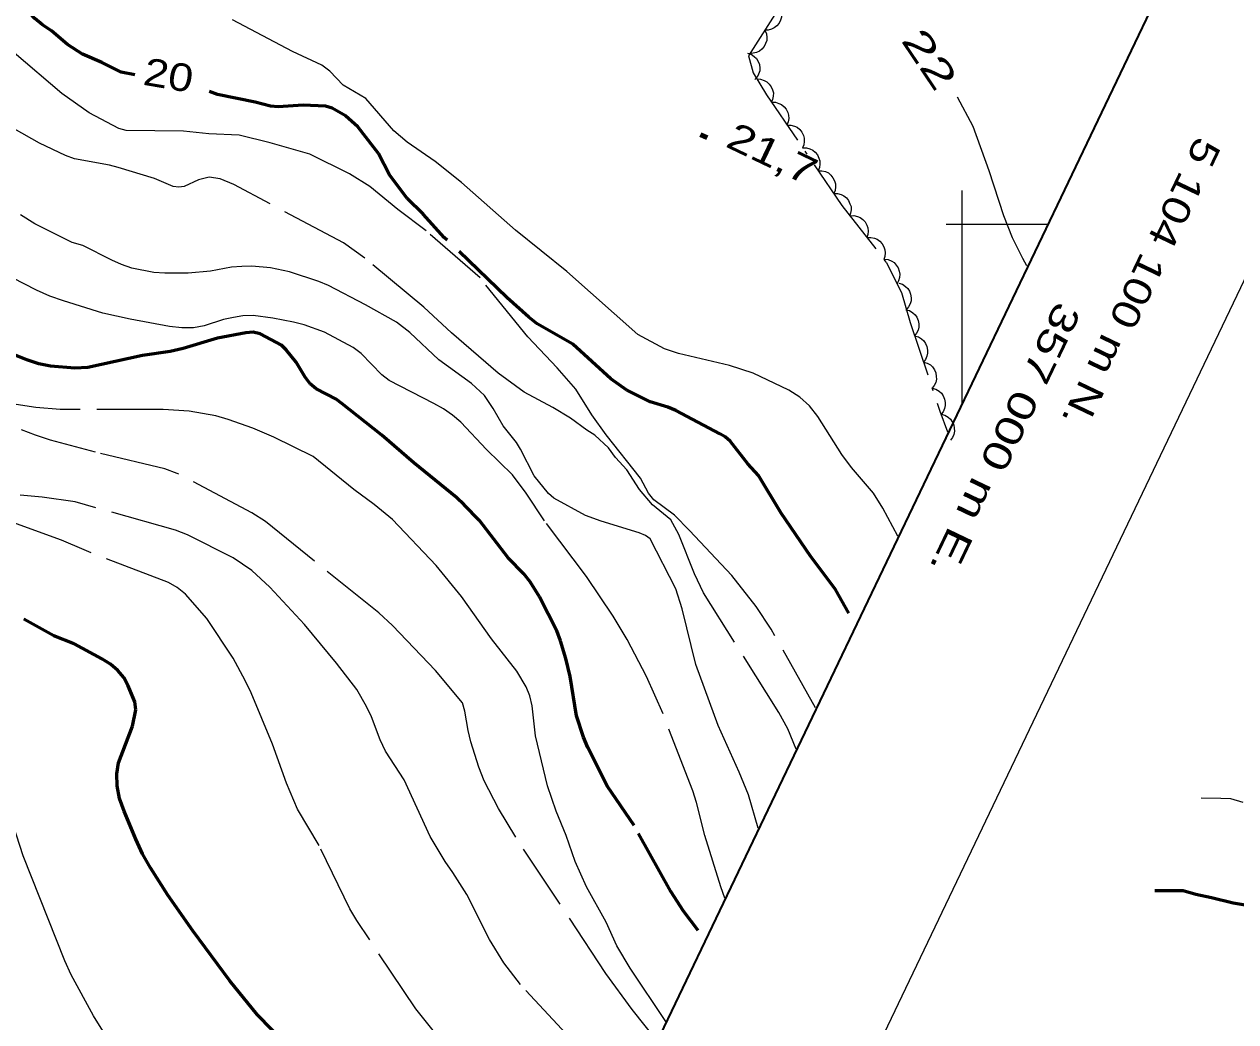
# Model space of a CAD drawing. Extents: x 355726 to 357533, y 5103782 to 5105258.
# Drawn here: x 356949 to 357014.9, y 5104056.7 to 5104110.9 of the extents above; entities that cross this region are included whole.
import ezdxf
from ezdxf.enums import TextEntityAlignment as Align

# ---------------------------------------------------------------- set-up
doc = ezdxf.new("R2010")
doc.units = 0
doc.header["$LTSCALE"] = 0.6
doc.linetypes.add('DOT_DASHED', pattern=[7.7, 5, -1.2, 0.3, -1.2])
doc.linetypes.add('LONG_DASHED', pattern=[7.5, 6, -1.5])
for name, color, linetype, lineweight in [('1', 7, 'LONG_DASHED', 53), ('2', 7, 'LONG_DASHED', 13), ('3', 7, 'Continuous', 140), ('44', 7, 'Continuous', 25), ('60', 7, 'Continuous', 13), ('61', 7, 'Continuous', 13)]:
    doc.layers.add(name, color=color, linetype=linetype, lineweight=lineweight)

msp = doc.modelspace()

# ---------------------------------------------------------------- linework, layer by layer
at = {"layer": '1'}
for points in [[(356955.04, 5104108.11), (356954.3, 5104108.26), (356953.25, 5104108.78), (356952.2, 5104109.23), (356951.39, 5104109.76), (356950.51, 5104110.5), (356950.03, 5104110.82), (356949.62, 5104111.17), (356947.42, 5104113.57)], [(356993.84, 5104078.86), (356993.11, 5104080.15), (356991.76, 5104081.97), (356990.17, 5104084.3), (356988.94, 5104086.34), (356988.36, 5104086.98), (356987.4, 5104088.21), (356987.13, 5104088.44), (356986.84, 5104088.61), (356984.44, 5104089.87), (356984, 5104090.05), (356983.04, 5104090.34), (356981.78, 5104090.99), (356980.91, 5104091.59), (356978.84, 5104093.48), (356976.91, 5104094.59), (356976.45, 5104094.94), (356975.26, 5104096.01), (356971.86, 5104099.28), (356970.71, 5104100.55), (356969.85, 5104101.4), (356968.89, 5104102.68), (356968.28, 5104103.84), (356968.04, 5104104.17), (356967.17, 5104105.28), (356966.5, 5104105.88), (356965.76, 5104106.29), (356965.4, 5104106.41), (356964.19, 5104106.46), (356962.84, 5104106.38), (356962.41, 5104106.4), (356961.59, 5104106.62), (356959.53, 5104107.05), (356959.1, 5104107.2)], [(356985.65, 5104061.63), (356984.86, 5104062.68), (356984.16, 5104063.75), (356982.17, 5104067.34), (356980.72, 5104069.45), (356979.66, 5104071.57), (356979.42, 5104072.13), (356979.05, 5104073.3), (356978.69, 5104075.42), (356978.47, 5104076.4), (356978.18, 5104077.37), (356977.97, 5104077.9), (356977.04, 5104079.75), (356976.52, 5104080.57), (356976.18, 5104081), (356975.33, 5104081.88), (356973.77, 5104083.9), (356972.94, 5104084.76), (356972.52, 5104085.16), (356970.2, 5104087.04), (356968.47, 5104088.54), (356966.29, 5104090.25), (356965.98, 5104090.49), (356964.9, 5104091.05), (356964.58, 5104091.32), (356964.3, 5104091.68), (356963.81, 5104092.5), (356963.27, 5104093.18), (356963.01, 5104093.43), (356961.86, 5104094.04), (356961.48, 5104094.13), (356961.07, 5104094.09), (356959.53, 5104093.8), (356957.67, 5104093.24), (356956.97, 5104093.09), (356955.47, 5104092.87), (356952.49, 5104092.22), (356951.79, 5104092.18), (356950.46, 5104092.29), (356949.82, 5104092.42), (356949.17, 5104092.62), (356948.55, 5104092.88)], [(356963.33, 5104055.41), (356961.7, 5104057.07), (356960.2, 5104058.9), (356958.19, 5104061.61), (356956.84, 5104063.55), (356955.9, 5104065.03), (356955.47, 5104065.8), (356955.1, 5104066.59), (356954.47, 5104068.12), (356954.21, 5104068.8), (356954.09, 5104069.49), (356954.06, 5104070.15), (356954.16, 5104070.74), (356954.91, 5104072.73), (356955.09, 5104073.62), (356955.04, 5104074.05), (356954.68, 5104074.93), (356954.44, 5104075.38), (356954.13, 5104075.76), (356953.72, 5104076.09), (356953.26, 5104076.38), (356951.74, 5104077.21), (356950.64, 5104077.63), (356949.01, 5104078.55)]]:
    msp.add_lwpolyline(points, dxfattribs=at)
at = {"layer": '1', "linetype": 'Continuous'}
msp.add_lwpolyline([(357010.46, 5104063.81), (357011.49, 5104063.81), (357012.01, 5104063.81), (357012.7, 5104063.6), (357013.55, 5104063.43), (357014.72, 5104063.13), (357015.92, 5104062.93), (357016.36, 5104062.71), (357017.25, 5104062.4), (357018.9, 5104061.74), (357020.56, 5104061.07), (357021.52, 5104060.62), (357023.22, 5104059.79), (357025.3, 5104058.67), (357025.41, 5104058.6)], dxfattribs=at)
at = {"layer": '2', "linetype": 'Continuous'}
for points in [[(356996.5, 5104083.06), (356995.69, 5104084.57), (356995.18, 5104085.38), (356993.99, 5104086.78), (356993.46, 5104087.49), (356992.16, 5104089.55), (356991.7, 5104090.13), (356991.18, 5104090.61), (356990.58, 5104090.99), (356988.64, 5104091.91), (356987.36, 5104092.32), (356984.58, 5104092.97), (356983.83, 5104093.22), (356982.38, 5104094.01), (356978.51, 5104097.42), (356975.72, 5104099.67), (356972.8, 5104102.26), (356971.36, 5104103.4), (356969.84, 5104104.45), (356969.12, 5104105.07), (356967.6, 5104106.82), (356966.36, 5104107.55), (356965.64, 5104108.3), (356965.2, 5104108.63), (356963.61, 5104109.38), (356960.36, 5104111.09)], [(357003.52, 5104097.73), (357003.29, 5104098.13), (357002.74, 5104099.26), (357002.26, 5104100.45), (357001.46, 5104102.9), (357000.59, 5104105.3), (356999.74, 5104106.9)], [(356953.76, 5104055.45), (356952.8, 5104056.99), (356951.59, 5104059.23), (356951.24, 5104059.99), (356948.97, 5104065.69), (356948.43, 5104067.38), (356948.1, 5104069.09), (356947.7, 5104070.59), (356947.45, 5104071.82), (356947.46, 5104072.11), (356947.6, 5104072.8), (356947.98, 5104073.91), (356948.15, 5104074.25), (356948.17, 5104074.59), (356947.92, 5104075.23), (356947.61, 5104075.74), (356946.24, 5104077.34)]]:
    msp.add_lwpolyline(points, dxfattribs=at)
at = {"layer": '2'}
for points in [[(356992.03, 5104073.72), (356989.62, 5104078), (356988.81, 5104079.23), (356987.48, 5104080.92), (356985.19, 5104083.36), (356984.36, 5104084.19), (356983.24, 5104085.03), (356982.95, 5104085.38), (356982.52, 5104086.21), (356980.66, 5104088.55), (356979.88, 5104089.65), (356979, 5104091.03), (356978, 5104092.19), (356976.39, 5104093.88), (356973.8, 5104097.08), (356970.87, 5104099.63), (356969.34, 5104100.8), (356967.81, 5104102.05), (356966.7, 5104102.74), (356964.56, 5104103.8), (356962.39, 5104104.42), (356960.72, 5104104.84), (356959.07, 5104104.91), (356957.68, 5104105.05), (356954.57, 5104105.08), (356954.18, 5104105.19), (356952.56, 5104106.05), (356951.07, 5104107.09), (356948.49, 5104109.3)], [(356956.11, 5104102.48), (356954.14, 5104103.08), (356953.67, 5104103.21), (356951.76, 5104103.55), (356951.27, 5104103.73), (356949.87, 5104104.4), (356948.49, 5104105.17)], [(356990.97, 5104071.48), (356990.52, 5104072.58), (356990.03, 5104073.48), (356985.94, 5104079.98), (356985.46, 5104081.01), (356984.61, 5104083.15), (356984.16, 5104083.93), (356983.18, 5104084.76), (356982.46, 5104085.59), (356981.77, 5104086.66), (356981.17, 5104087.33), (356980.79, 5104087.84), (356980.04, 5104088.53), (356979.6, 5104088.8), (356978.71, 5104089.46), (356977.76, 5104090.04), (356976.2, 5104090.88), (356974.78, 5104091.9), (356972.26, 5104094.09), (356970.75, 5104095.49), (356967.54, 5104098.16), (356966.38, 5104098.99), (356960.42, 5104102.15), (356959.69, 5104102.46), (356959.08, 5104102.55), (356958.51, 5104102.4), (356957.73, 5104102.05), (356957.43, 5104102.01), (356957.12, 5104102.05), (356956.11, 5104102.48)], [(356988.92, 5104067.19), (356988.39, 5104069), (356987.88, 5104070.24), (356986.74, 5104072.76), (356985.52, 5104076.08), (356984.78, 5104079.11), (356984.44, 5104080.19), (356983.05, 5104082.91), (356982.79, 5104083.09), (356982.45, 5104083.23), (356980.38, 5104083.86), (356979.54, 5104084.18), (356977.82, 5104085.11), (356977.52, 5104085.37), (356976.74, 5104086.33), (356976, 5104087.78), (356975.78, 5104088.13), (356975.06, 5104089.05), (356974.52, 5104089.99), (356974.04, 5104090.7), (356973.34, 5104091.34), (356971.57, 5104092.63), (356969.98, 5104094.11), (356969.26, 5104094.68), (356967.58, 5104095.61), (356965.56, 5104096.66), (356965.04, 5104096.88), (356963.45, 5104097.41), (356962.42, 5104097.63), (356961.41, 5104097.72), (356960.86, 5104097.7), (356960.3, 5104097.66), (356959.15, 5104097.44), (356957.94, 5104097.33), (356956.68, 5104097.33), (356956.08, 5104097.38), (356954.88, 5104097.61), (356954.32, 5104097.8), (356953.8, 5104098.04), (356952.22, 5104098.84), (356951.64, 5104099), (356949.61, 5104100.01), (356948.84, 5104100.51)], [(356950.42, 5104096.09), (356949.7, 5104096.41), (356948.4, 5104097.09)], [(356987.1, 5104063.39), (356986.88, 5104064.01), (356986.01, 5104066.79), (356985.57, 5104068.58), (356985.36, 5104069.21), (356983.75, 5104073.4), (356982.84, 5104075.42), (356981.8, 5104077.43), (356981.04, 5104078.71), (356979.58, 5104080.86), (356977.31, 5104083.88), (356976.31, 5104085.38), (356975.56, 5104086.38), (356974.15, 5104087.76), (356972.76, 5104089.24), (356972.3, 5104089.63), (356971.82, 5104089.97), (356971.3, 5104090.26), (356968.86, 5104091.51), (356968.47, 5104091.82), (356967.35, 5104092.97), (356966.9, 5104093.3), (356965.35, 5104094.13), (356964.24, 5104094.53), (356963.67, 5104094.67), (356962.55, 5104094.9), (356961.47, 5104095.03), (356960.92, 5104095.01), (356960.4, 5104094.93), (356959.87, 5104094.82), (356958.81, 5104094.47), (356958.23, 5104094.36), (356957.6, 5104094.36), (356956.93, 5104094.44), (356954.8, 5104094.84), (356953.3, 5104095.17), (356951.16, 5104095.83), (356950.42, 5104096.09)], [(356983.9, 5104056.69), (356981.96, 5104059.58), (356981.24, 5104060.8), (356980.66, 5104062.09), (356979.59, 5104064), (356978.97, 5104065.38), (356978.48, 5104066.8), (356977.93, 5104068.11), (356977.46, 5104069.49), (356976.82, 5104072.2), (356976.64, 5104073.84), (356976.5, 5104074.37), (356976.3, 5104074.87), (356975.8, 5104075.72), (356974.43, 5104077.48), (356972.8, 5104079.78), (356971.42, 5104081.46), (356969.05, 5104083.95), (356968.05, 5104084.78), (356966.95, 5104085.58), (356964.73, 5104087.37), (356962.6, 5104088.43), (356961.45, 5104088.91), (356960.12, 5104089.38), (356959.44, 5104089.58), (356958, 5104089.84), (356956.58, 5104089.93), (356950.98, 5104089.94), (356949.67, 5104090.04), (356947.64, 5104090.34)], [(356983.41, 5104055.65), (356982.07, 5104057.34), (356980.64, 5104059.3), (356975.74, 5104066.71), (356974.8, 5104068.25), (356974.02, 5104069.76), (356973.73, 5104070.5), (356973.3, 5104071.88), (356973.15, 5104072.49), (356972.98, 5104073.55), (356972.84, 5104073.99), (356971.39, 5104075.76), (356969.04, 5104078.2), (356968.31, 5104078.88), (356962.14, 5104083.84), (356961.41, 5104084.32), (356957.34, 5104086.46), (356956.68, 5104086.7), (356952.91, 5104087.61), (356950.46, 5104088.26), (356949.65, 5104088.53), (356948.88, 5104088.83)], [(356978.74, 5104055.74), (356976, 5104058.7), (356975.1, 5104059.88), (356974.32, 5104061.15), (356973.09, 5104063.58), (356972.33, 5104064.79), (356971.9, 5104065.38), (356971.1, 5104066.73), (356969.68, 5104069.82), (356968.66, 5104071.38), (356968.37, 5104071.98), (356967.91, 5104073.24), (356967.64, 5104073.8), (356967.1, 5104074.73), (356966.01, 5104076.15), (356964.27, 5104078.26), (356962.38, 5104080.28), (356961.41, 5104081.19), (356960.38, 5104081.88), (356957.91, 5104083.13), (356957.26, 5104083.37), (356951.81, 5104084.91), (356950.01, 5104085.17), (356948.81, 5104085.28)], [(356971.61, 5104055.74), (356970.31, 5104057.38), (356967.11, 5104062.17), (356966.72, 5104062.8), (356965.06, 5104066.24), (356963.88, 5104068.22), (356963.29, 5104069.63), (356962.52, 5104071.76), (356961.36, 5104074.55), (356961.04, 5104075.21), (356960.38, 5104076.43), (356958.96, 5104078.58), (356957.79, 5104079.9), (356957.34, 5104080.26), (356956.87, 5104080.53), (356952.29, 5104082.3), (356951.06, 5104082.83), (356948.42, 5104083.8)], [(357012.99, 5104068.83), (357014.05, 5104068.82), (357014.57, 5104068.81), (357015.25, 5104068.6)]]:
    msp.add_lwpolyline(points, dxfattribs=at)
at = {"layer": '3'}
msp.add_line((356985.78, 5104104.87), (356986.14, 5104104.7), dxfattribs=at)
at = {"layer": '44', "linetype": 'DOT_DASHED'}
msp.add_lwpolyline([(356989.95, 5104111.59), (356988.38, 5104109.14), (356988.64, 5104108.21), (356989.36, 5104107.03), (356993.46, 5104101.02), (356995.86, 5104097.93), (356996.7, 5104096.29), (356997.17, 5104094.66), (356998.79, 5104089.84), (356999.2, 5104088.72)], dxfattribs=at)
at = {"layer": '44'}
for points in [[(356990.08, 5104111.8), (356990.17, 5104111.61), (356990.19, 5104111.4), (356990.18, 5104111.24), (356990.13, 5104111.07), (356990.05, 5104110.91), (356989.92, 5104110.77), (356989.79, 5104110.66), (356989.63, 5104110.59), (356989.45, 5104110.54), (356989.27, 5104110.54)], [(356989.27, 5104110.54), (356989.36, 5104110.34), (356989.38, 5104110.14), (356989.38, 5104109.98), (356989.32, 5104109.81), (356989.24, 5104109.65), (356989.11, 5104109.5), (356988.99, 5104109.4), (356988.82, 5104109.32), (356988.64, 5104109.28), (356988.46, 5104109.27)], [(356988.34, 5104109.29), (356988.54, 5104109.23), (356988.7, 5104109.11), (356988.82, 5104109), (356988.91, 5104108.84), (356988.98, 5104108.67), (356989, 5104108.48), (356989, 5104108.32), (356988.94, 5104108.15), (356988.86, 5104107.98), (356988.74, 5104107.85)], [(356988.84, 5104107.89), (356989.04, 5104107.88), (356989.24, 5104107.81), (356989.38, 5104107.73), (356989.51, 5104107.61), (356989.62, 5104107.46), (356989.69, 5104107.29), (356989.74, 5104107.13), (356989.73, 5104106.95), (356989.69, 5104106.77), (356989.62, 5104106.61)], [(356989.64, 5104106.62), (356989.85, 5104106.62), (356990.04, 5104106.56), (356990.19, 5104106.5), (356990.33, 5104106.38), (356990.44, 5104106.24), (356990.52, 5104106.06), (356990.57, 5104105.91), (356990.58, 5104105.73), (356990.55, 5104105.55), (356990.48, 5104105.38)], [(356990.48, 5104105.38), (356990.69, 5104105.38), (356990.89, 5104105.32), (356991.04, 5104105.26), (356991.17, 5104105.14), (356991.29, 5104105), (356991.37, 5104104.82), (356991.42, 5104104.67), (356991.42, 5104104.49), (356991.4, 5104104.31), (356991.33, 5104104.14)], [(356991.33, 5104104.14), (356991.54, 5104104.14), (356991.73, 5104104.09), (356991.88, 5104104.02), (356992.02, 5104103.9), (356992.13, 5104103.76), (356992.21, 5104103.59), (356992.27, 5104103.43), (356992.27, 5104103.25), (356992.24, 5104103.07), (356992.17, 5104102.9)], [(356992.17, 5104102.9), (356992.38, 5104102.9), (356992.58, 5104102.85), (356992.73, 5104102.78), (356992.86, 5104102.66), (356992.98, 5104102.52), (356993.06, 5104102.35), (356993.11, 5104102.19), (356993.11, 5104102.02), (356993.09, 5104101.83), (356993.02, 5104101.66)], [(356993.02, 5104101.66), (356993.23, 5104101.67), (356993.42, 5104101.61), (356993.57, 5104101.54), (356993.71, 5104101.42), (356993.82, 5104101.28), (356993.9, 5104101.11), (356993.96, 5104100.95), (356993.96, 5104100.78), (356993.93, 5104100.59), (356993.87, 5104100.43)], [(356993.9, 5104100.45), (356994.11, 5104100.47), (356994.31, 5104100.42), (356994.46, 5104100.36), (356994.6, 5104100.25), (356994.73, 5104100.12), (356994.82, 5104099.95), (356994.88, 5104099.8), (356994.89, 5104099.62), (356994.88, 5104099.44), (356994.82, 5104099.27)], [(356994.82, 5104099.27), (356995.03, 5104099.28), (356995.23, 5104099.23), (356995.38, 5104099.18), (356995.52, 5104099.07), (356995.65, 5104098.93), (356995.74, 5104098.77), (356995.8, 5104098.61), (356995.81, 5104098.44), (356995.8, 5104098.25), (356995.74, 5104098.08)], [(356995.77, 5104098.1), (356995.98, 5104098.08), (356996.17, 5104097.99), (356996.31, 5104097.91), (356996.42, 5104097.78), (356996.52, 5104097.62), (356996.58, 5104097.44), (356996.61, 5104097.28), (356996.59, 5104097.1), (356996.54, 5104096.92), (356996.46, 5104096.77)], [(356996.55, 5104096.8), (356996.75, 5104096.74), (356996.92, 5104096.62), (356997.04, 5104096.51), (356997.13, 5104096.36), (356997.2, 5104096.19), (356997.22, 5104096), (356997.22, 5104095.84), (356997.17, 5104095.67), (356997.08, 5104095.5), (356996.97, 5104095.36)], [(356996.94, 5104095.35), (356997.14, 5104095.3), (356997.31, 5104095.19), (356997.44, 5104095.08), (356997.53, 5104094.94), (356997.61, 5104094.77), (356997.64, 5104094.58), (356997.64, 5104094.41), (356997.6, 5104094.24), (356997.52, 5104094.08), (356997.41, 5104093.93)], [(356997.41, 5104093.93), (356997.62, 5104093.88), (356997.79, 5104093.77), (356997.91, 5104093.66), (356998.01, 5104093.51), (356998.08, 5104093.35), (356998.11, 5104093.16), (356998.12, 5104092.99), (356998.08, 5104092.82), (356998, 5104092.65), (356997.89, 5104092.51)], [(356997.89, 5104092.51), (356998.09, 5104092.45), (356998.27, 5104092.35), (356998.39, 5104092.24), (356998.49, 5104092.09), (356998.56, 5104091.92), (356998.59, 5104091.73), (356998.6, 5104091.57), (356998.56, 5104091.4), (356998.48, 5104091.23), (356998.37, 5104091.09)], [(356998.37, 5104091.09), (356998.57, 5104091.03), (356998.74, 5104090.92), (356998.87, 5104090.82), (356998.97, 5104090.67), (356999.04, 5104090.5), (356999.07, 5104090.31), (356999.08, 5104090.15), (356999.03, 5104089.98), (356998.96, 5104089.81), (356998.85, 5104089.67)], [(356998.85, 5104089.67), (356999.06, 5104089.62), (356999.23, 5104089.51), (356999.36, 5104089.41), (356999.46, 5104089.27), (356999.54, 5104089.1), (356999.57, 5104088.91), (356999.59, 5104088.75), (356999.55, 5104088.58), (356999.47, 5104088.41), (356999.37, 5104088.26)]]:
    msp.add_lwpolyline(points, dxfattribs=at)
at = {"layer": '60', "lineweight": 35}
msp.add_lwpolyline([(355740.43, 5104469.78), (356913.03, 5103908.53), (357283.46, 5104682.46), (356110.86, 5105243.71)], close=True, dxfattribs=at)
at = {"layer": '60'}
msp.add_lwpolyline([(357292.88, 5104676.98), (357518.4, 5104569.08), (357148.41, 5103795.87), (356922.91, 5103903.8)], close=True, dxfattribs=at)
at = {"layer": '61'}
for p, q in [((357000, 5104090.23), (357000, 5104101.82)), ((356999.13, 5104100), (357004.67, 5104100))]:
    msp.add_line(p, q, dxfattribs=at)

# ---------------------------------------------------------------- texts
at = {"layer": '1', "width": 1.2}
msp.add_text('20', height=1.5, rotation=350.411, dxfattribs=at).set_placement((356956.755, 5104107.355), align=Align.CENTER)
at = {"layer": '2', "width": 1.55}
msp.add_text('22', height=1.5, rotation=303.974, dxfattribs=at).set_placement((356997.608, 5104108.544), align=Align.CENTER)
at = {"layer": '3', "width": 1.3}
msp.add_text('21,7   ', height=1.5, rotation=334.423, dxfattribs=at).set_placement((356987.07, 5104104.24))
at = {"layer": '61'}
for s, width, p in [(' 5 104 100 m N.', 1.25, (357009.205, 5104097.429)), (' 357 000 m E.', 1.35, (357001.828, 5104088.959))]:
    msp.add_text(s, height=1.5, rotation=244.42, dxfattribs=dict(at, width=width)).set_placement(p, align=Align.CENTER)

doc.saveas('drawing.dxf')
